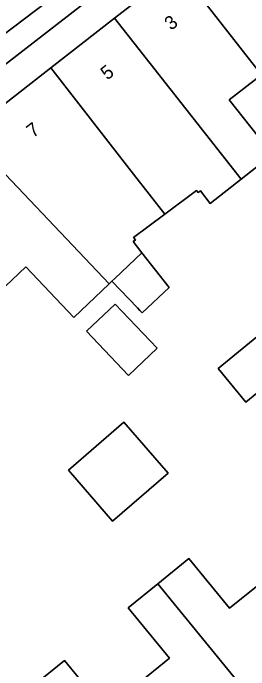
# Model space of a CAD drawing. Extents: x 160349 to 161355, y 381727 to 382854.
# Drawn here: x 161112.18 to 161129.42, y 382608.92 to 382657.04 of the extents above; entities that cross this region are included whole.
import ezdxf

# ---------------------------------------------------------------- set-up
doc = ezdxf.new("R2010")
doc.units = 0
for name, color, linetype in [('IMGEO_Erf', 7, 'Continuous'), ('IMGEO_Pand', 7, 'Continuous'), ('IMGEO_Pand_nummerreeks', 7, 'Continuous'), ('IMGEO_Parkeervlak_open', 7, 'Continuous'), ('IMGEO_Rijbaan_lokaal_open', 7, 'Continuous'), ('IMGEO_Voetpad_open', 7, 'Continuous')]:
    doc.layers.add(name, color=color, linetype=linetype)

msp = doc.modelspace()

# ---------------------------------------------------------------- linework, layer by layer
at = {"layer": 'IMGEO_Erf'}
for points in [[(161130.343, 382652.525), (161127.994, 382650.677), (161131.144, 382646.674), (161128.874, 382644.887), (161126.604, 382643.101), (161125.881, 382644.021), (161125.716, 382643.891), (161125.586, 382644.056), (161123.27, 382642.317), (161120.988, 382640.604), (161121.118, 382640.439), (161120.953, 382640.309), (161121.602, 382639.484), (161123.599, 382636.945), (161121.622, 382635.071), (161121.448, 382635.254), (161121.272, 382635.44), (161119.408, 382637.404), (161119.202, 382637.209), (161116.606, 382634.748), (161113.096, 382638.451), (161110.592, 382636.077)], [(161134.065, 382632.514), (161129.201, 382628.528), (161127.17, 382631.006), (161132.035, 382634.993)], [(161121.164, 382607.777), (161123.619, 382609.78), (161120.604, 382613.475), (161122.754, 382615.229), (161125.04, 382617.094), (161128.019, 382613.444), (161130.219, 382615.239)], [(161113.771, 382607.848), (161115.943, 382609.62), (161118.933, 382605.956)]]:
    msp.add_lwpolyline(points, dxfattribs=at)
for points in [[(161117.549, 382633.737), (161119.644, 382635.723), (161122.716, 382632.482), (161120.621, 382630.497)], [(161116.225, 382623.564), (161120.285, 382627.075), (161123.519, 382623.336), (161119.458, 382619.825)]]:
    msp.add_lwpolyline(points, close=True, dxfattribs=at)
at = {"layer": 'IMGEO_Pand'}
for points in [[(161129.091, 382664.06), (161124.278, 382660.313), (161130.343, 382652.525), (161132.831, 382654.483), (161136.603, 382649.329), (161134.349, 382647.555), (161137.799, 382643.232), (161137.887, 382643.125), (161138.521, 382643.624), (161142.45, 382646.715)], [(161128.874, 382644.887), (161131.144, 382646.674), (161127.994, 382650.677), (161130.343, 382652.525), (161124.278, 382660.313), (161119.601, 382656.671)], [(161119.601, 382656.671), (161114.926, 382653.031), (161120.985, 382645.251), (161123.27, 382642.317), (161125.586, 382644.056), (161125.716, 382643.891), (161125.881, 382644.021), (161126.604, 382643.101), (161128.874, 382644.887)], [(161120.985, 382645.251), (161114.926, 382653.031), (161110.629, 382649.685), (161108.912, 382648.055), (161119.202, 382637.209), (161119.408, 382637.404), (161119.608, 382637.594), (161121.602, 382639.484), (161120.953, 382640.309), (161121.118, 382640.439), (161120.988, 382640.604), (161123.27, 382642.317)], [(161103.815, 382643.22), (161110.592, 382636.077), (161113.096, 382638.451), (161116.606, 382634.748), (161119.202, 382637.209), (161108.912, 382648.055)], [(161144.64, 382637.29), (161144.851, 382637.457), (161140.961, 382642.358), (161139.566, 382641.205), (161139.511, 382641.16), (161137.107, 382639.173), (161134.84, 382637.299), (161133.692, 382636.351), (161132.035, 382634.993), (161127.17, 382631.006), (161129.201, 382628.528), (161134.065, 382632.514), (161135.321, 382633.544), (161137.117, 382631.324)], [(161121.602, 382639.484), (161119.608, 382637.594), (161119.408, 382637.404), (161121.272, 382635.44), (161121.448, 382635.254), (161121.622, 382635.071), (161123.599, 382636.945)], [(161117.549, 382633.737), (161120.621, 382630.497), (161122.716, 382632.482), (161119.644, 382635.723)], [(161120.285, 382627.075), (161116.225, 382623.564), (161119.458, 382619.825), (161123.519, 382623.336)], [(161130.219, 382615.239), (161128.019, 382613.444), (161125.04, 382617.094), (161122.754, 382615.229), (161131.806, 382604.151), (161136.289, 382607.808)], [(161131.806, 382604.151), (161122.754, 382615.229), (161120.604, 382613.475), (161123.619, 382609.78), (161121.164, 382607.777), (161127.199, 382600.391)], [(161122.798, 382596.801), (161127.199, 382600.391), (161121.164, 382607.777), (161118.933, 382605.956), (161115.943, 382609.62), (161113.771, 382607.848)]]:
    msp.add_lwpolyline(points, close=True, dxfattribs=at)
at = {"layer": 'IMGEO_Parkeervlak_open'}
msp.add_lwpolyline([(161121.355, 382663.069), (161116.128, 382659.018), (161109.061, 382653.65), (161108.127, 382652.855), (161107.179, 382652.019), (161095.838, 382641.234), (161097.05, 382639.96), (161108.422, 382650.751), (161109.17, 382651.382), (161109.935, 382652.017), (161117.317, 382657.723), (161120.251, 382660.053)], dxfattribs=at)
at = {"layer": 'IMGEO_Rijbaan_lokaal_open'}
msp.add_lwpolyline([(161121.151, 382667.576), (161117.421, 382664.636), (161113.456, 382661.572), (161106.342, 382656.115), (161105.735, 382655.605), (161105.154, 382655.131), (161093.324, 382643.878), (161095.838, 382641.234), (161107.179, 382652.019), (161108.127, 382652.855), (161109.061, 382653.65), (161116.128, 382659.018)], dxfattribs=at)
at = {"layer": 'IMGEO_Voetpad_open'}
for points in [[(161064.535, 382605.95), (161068.788, 382609.987), (161073.048, 382614.029), (161077.404, 382618.162), (161081.652, 382622.191), (161086.708, 382626.988), (161090.987, 382631.048), (161095.298, 382635.139), (161099.58, 382639.201), (161103.815, 382643.22), (161108.912, 382648.055), (161110.629, 382649.685), (161114.926, 382653.031), (161119.601, 382656.671), (161124.278, 382660.313), (161129.091, 382664.06), (161127.359, 382666.309)], [(161120.251, 382660.053), (161117.317, 382657.723), (161109.935, 382652.017), (161109.17, 382651.382), (161108.422, 382650.751), (161097.05, 382639.96), (161094.997, 382638.011), (161080.171, 382623.942), (161041.696, 382587.484), (161039.664, 382585.558), (161031.315, 382577.647), (161031.657, 382577.283), (161028.896, 382574.683), (161028.554, 382575.047), (161024.75, 382571.456)]]:
    msp.add_lwpolyline(points, dxfattribs=at)

# ---------------------------------------------------------------- texts
at = {"layer": 'IMGEO_Pand_nummerreeks'}
for s, rotation, p in [('3', 37.904, (161123.737, 382655.735)), ('5', 37.9069, (161119.061, 382652.094)), ('7', 37.9069, (161113.637, 382647.87))]:
    msp.add_text(s, height=1, rotation=rotation, dxfattribs=at).set_placement(p)

doc.saveas('drawing.dxf')
